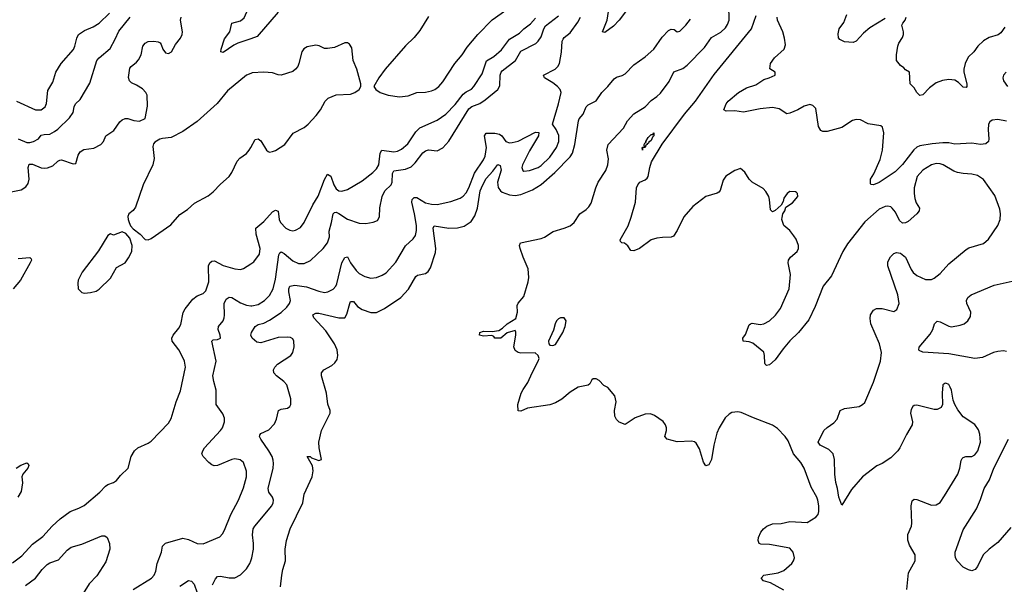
# Model space of a CAD drawing. Header units: inches. Extents: x 1550315 to 1685896, y 510706 to 640504.
# Tile 445 of 452: x 1658401 to 1665215, y 613287 to 617193. Entities that reach past the tile are written whole.
import ezdxf

# ---------------------------------------------------------------- set-up
doc = ezdxf.new("R2010")
doc.units = ezdxf.units.IN
doc.header["$MEASUREMENT"] = 0
doc.layers.add('B6651', color=7, linetype='Continuous')
doc.layers.add('B6661', color=7, linetype='Continuous')

msp = doc.modelspace()

# ---------------------------------------------------------------- linework, layer by layer
at = {"layer": 'B6651', "color": 5}
for points, elevation in [([(1660000, 617061.6), (1659909.4, 617030.6), (1659882.6, 617017.4), (1659810, 616966.2), (1659793.2, 616970), (1659795, 616990), (1659819, 617061), (1659854.2, 617110), (1659870, 617168.5), (1659930, 617186), (1659953.5, 617206.5), (1659992, 617290), (1660000, 617316.8)], 680), ([(1658377.6, 616630), (1658510.8, 616569.2), (1658549.8, 616570.2), (1658576.3, 616590), (1658586.2, 616613.8), (1658596.6, 616703.4), (1658630, 616762), (1658651.9, 616830), (1658687.2, 616890), (1658772.7, 616987.3), (1658783.4, 617010), (1658795.8, 617064.2), (1658808.5, 617090), (1658850, 617119.1), (1658910, 617143.2), (1658950, 617168.1), (1659021.8, 617238.2)], 760), ([(1658330, 616000.2), (1658410, 616015.5), (1658443.8, 616036.2), (1658459.9, 616060.1), (1658466.4, 616090), (1658459.9, 616170), (1658465.3, 616194.7), (1658490, 616194.4), (1658550, 616168.7), (1658574.1, 616165.9), (1658592.9, 616167.1), (1658630, 616182.4), (1658664.5, 616215.5), (1658678.7, 616221.3), (1658690, 616222.8), (1658770, 616196.9), (1658790, 616199.3), (1658804.7, 616255.3), (1658820, 616280), (1658845.6, 616294.4), (1658914.6, 616305.4), (1658962.7, 616330), (1658980.7, 616350), (1658997, 616390), (1659053.3, 616426.7), (1659092.6, 616487.4), (1659110, 616500.4), (1659130, 616508.5), (1659150, 616510.4), (1659190, 616495.5), (1659229.4, 616490.6), (1659269.4, 616510.6), (1659284.9, 616595.1), (1659282.6, 616670), (1659274.3, 616690), (1659250, 616714.7), (1659210, 616741.3), (1659175.2, 616755.2), (1659159.7, 616770), (1659153.9, 616793.9), (1659163.2, 616856.8), (1659171.3, 616870), (1659210, 616899.6), (1659223.9, 616916.1), (1659240.3, 616950), (1659253.3, 617010), (1659268.5, 617031.5), (1659290, 617043.2), (1659330, 617044.7), (1659359, 617039), (1659372.3, 617032.3), (1659380.8, 617020.8), (1659392, 616990), (1659410, 616963.1), (1659430, 616958.9), (1659451.1, 616970), (1659478.6, 617021.4), (1659513.8, 617066.2), (1659525.4, 617090), (1659527.1, 617110), (1659514.2, 617190), (1659518.5, 617210)], 720), ([(1658390, 616368.8), (1658450, 616343.7), (1658470, 616343.2), (1658497, 616350), (1658531.2, 616368.8), (1658550, 616393.4), (1658570, 616398.9), (1658610, 616400.3), (1658640.9, 616419.1), (1658664.9, 616435.1), (1658746, 616514), (1658769.7, 616550), (1658777.2, 616590), (1658786.6, 616610), (1658818.9, 616641.1), (1658886.3, 616753.7), (1658934.2, 616910), (1658950.5, 616929.5), (1659026, 616994), (1659062.5, 617057.5), (1659087.2, 617112.8), (1659165.3, 617210)], 740), ([(1660000, 616821.2), (1659970, 616809.8), (1659838.1, 616701.9), (1659767.7, 616612.3), (1659630, 616487.9), (1659530, 616420.3), (1659450, 616377.2), (1659388.2, 616371.8), (1659370, 616366), (1659335.3, 616344.7), (1659326.6, 616333.4), (1659323.2, 616316.8), (1659331.7, 616231.7), (1659321.7, 616190), (1659254.4, 616050), (1659203, 615897), (1659186.1, 615873.9), (1659156.3, 615850), (1659149, 615831), (1659150.3, 615810), (1659157.6, 615790), (1659167.9, 615767.9), (1659187.1, 615747.1), (1659235.5, 615710), (1659270, 615672.4), (1659290, 615670.3), (1659310, 615679), (1659446.2, 615773.9), (1659510, 615845.5), (1659561.1, 615878.9), (1659610, 615922.8), (1659705.3, 615974.7), (1659738.9, 616001.1), (1659790, 616054.9), (1659851, 616109), (1659870, 616136.3), (1659905.6, 616214.4), (1659924.4, 616235.6), (1659970, 616267.3), (1659989.8, 616290), (1660000, 616308.7)], 720), ([(1658390, 615541.1), (1658470, 615547.7), (1658479.2, 615539.2), (1658481.3, 615530), (1658473, 615510), (1658406.8, 615390), (1658355, 615330)], 680), ([(1658350, 613435.8), (1658415.3, 613484.7), (1658490, 613565.7), (1658561.9, 613618.1), (1658625.4, 613690), (1658681.1, 613738.9), (1658750, 613790.3), (1658810, 613812.9), (1658847, 613833), (1658955.7, 613924.3), (1658993.9, 613966.1), (1659010, 613977.1), (1659049.7, 613990.3), (1659070, 614005.5), (1659099.5, 614040.5), (1659151.5, 614090), (1659171.6, 614170), (1659194.5, 614210), (1659217.2, 614230), (1659290, 614262.4), (1659310, 614277.1), (1659430, 614401.6), (1659450, 614434.8), (1659484.4, 614550), (1659514, 614626), (1659548.9, 614790), (1659540.3, 614830), (1659525.6, 614865.6), (1659501.2, 614910), (1659455, 614970), (1659454.2, 614990), (1659463.1, 615010), (1659501.9, 615058.1), (1659516.3, 615083.7), (1659532.2, 615167.8), (1659546.6, 615193.4), (1659599.8, 615260.2), (1659630, 615282), (1659670, 615299.5), (1659690, 615318.4), (1659710, 615378.8), (1659707.8, 615490), (1659715.8, 615510), (1659730, 615521.5), (1659750, 615525.2), (1659810, 615492.8), (1659890, 615470.2), (1659930, 615464.6), (1659950, 615471.8), (1660000, 615504.5)], 680), ([(1659186.6, 613250), (1659313, 613330), (1659330.9, 613350), (1659342, 613378), (1659352.7, 613430), (1659381.1, 613510), (1659388.9, 613551.1), (1659408.8, 613571.2), (1659530, 613606.7), (1659570, 613596.1), (1659630, 613568.3), (1659670, 613566.7), (1659785.3, 613614.7), (1659805, 613635), (1659819.1, 613660.9), (1659862.9, 613770), (1659915.5, 613870), (1659950, 613954), (1659971.1, 614031.1), (1659971, 614070), (1659949.7, 614129.7), (1659927, 614147), (1659890, 614154.3), (1659870, 614151.1), (1659770, 614108.7), (1659746.8, 614106.8), (1659730, 614112.6), (1659710, 614129.6), (1659669.5, 614170), (1659661.6, 614190), (1659667.6, 614210), (1659680.7, 614230), (1659790.9, 614350), (1659804.2, 614370), (1659818.5, 614410), (1659817.2, 614437.2), (1659806.7, 614466.7), (1659760.7, 614530), (1659760.5, 614630), (1659743.5, 614690), (1659738, 614730), (1659761, 614830), (1659729.6, 614970), (1659740.7, 614979.3), (1659770, 614981.6), (1659789.3, 614990.7), (1659787.6, 615010), (1659773.8, 615050), (1659776.1, 615070), (1659807.9, 615110), (1659815.7, 615130), (1659819, 615150), (1659816.3, 615230), (1659830, 615260.3), (1659850, 615274.6), (1659870, 615272.2), (1659930, 615233.5), (1659970, 615218), (1660000, 615213.5)], 660), ([(1658376, 614090), (1658408.8, 614111.2), (1658450, 614127.3), (1658459.9, 614119.9), (1658463, 614110), (1658458, 614090), (1658423, 614050), (1658414.4, 614030), (1658420.3, 613990), (1658410.3, 613930), (1658388.5, 613890)], 680), ([(1658440.2, 613279.8), (1658510.9, 613330), (1658556.2, 613390), (1658590, 613422.9), (1658610, 613435), (1658670, 613456.5), (1658730, 613523.6), (1658756.6, 613543.4), (1658830, 613564.9), (1658970, 613622), (1658990, 613622.4), (1659005.5, 613610), (1659021.3, 613570), (1659023.6, 613530), (1658996.7, 613443.3), (1658935.2, 613344.8), (1658881.5, 613290), (1658792.8, 613150)], 660), ([(1659735.6, 613284.4), (1659755.2, 613324.8), (1659770, 613340.3), (1659790, 613343.9), (1659850, 613331.9), (1659890, 613331.1), (1659930, 613352.6), (1659970, 613394), (1659993.4, 613430), (1660000, 613448.5)], 640), ([(1659510, 613274), (1659570, 613312.7), (1659590, 613308), (1659608.9, 613288.9), (1659628.9, 613228.9)], 640)]:
    msp.add_lwpolyline(points, dxfattribs=dict(at, elevation=elevation))
at = {"layer": 'B6651', "color": 5, "elevation": 720}
msp.add_lwpolyline([(1659110, 615725.6), (1659050, 615702.9), (1659030, 615711.2), (1659010, 615700.9), (1658945.3, 615594.7), (1658833, 615447), (1658806, 615390), (1658802, 615370), (1658805.5, 615330), (1658830, 615304.9), (1658850, 615300.5), (1658890, 615304.9), (1658930, 615314.9), (1658950, 615328.2), (1659030, 615404.4), (1659070, 615477.6), (1659130, 615511.8), (1659154.3, 615545.7), (1659176.4, 615590), (1659179.2, 615630), (1659162.2, 615682.2), (1659135, 615715)], close=True, dxfattribs=at)
at = {"layer": 'B6661', "color": 5}
for points, elevation in [([(1661230, 617214.2), (1661170, 617118.9), (1661130.7, 617069.3), (1661070, 617013.1), (1660930, 616851.6), (1660885.5, 616790), (1660851, 616730), (1660864.7, 616710), (1660896, 616690), (1660950.3, 616670.3), (1661030, 616658.5), (1661090, 616666.2), (1661150, 616690.2), (1661210, 616691.8), (1661250, 616699.8), (1661273.5, 616710), (1661301.6, 616730), (1661330, 616762.9), (1661412.6, 616890), (1661462.6, 616950), (1661496.9, 617003.1), (1661570.7, 617090), (1661670, 617192.4), (1661850, 617319.5)], 720), ([(1660190, 617245.9), (1660043.6, 617076.5), (1660000, 617061.6)], 680), ([(1663690, 613247.1), (1663597.4, 613297.4), (1663549.2, 613310), (1663533.2, 613330), (1663549.7, 613350.3), (1663650, 613366.5), (1663690, 613381.7), (1663743.6, 613430), (1663756.9, 613450), (1663762.4, 613470), (1663754.7, 613510), (1663730, 613536.4), (1663590, 613561.7), (1663530, 613563.7), (1663519, 613570), (1663512, 613590), (1663514, 613610), (1663530, 613647.3), (1663547.8, 613670), (1663572.3, 613690), (1663610, 613705.3), (1663670, 613708.5), (1663730, 613722), (1663850, 613715.5), (1663910, 613750.5), (1663925.6, 613770), (1663932.2, 613790), (1663931.9, 613830), (1663925.4, 613870), (1663918.3, 613890), (1663878.6, 613958.6), (1663828.8, 614090), (1663806, 614130), (1663755.9, 614190), (1663718.5, 614278.5), (1663698.7, 614310), (1663645.6, 614365.6), (1663610, 614388.9), (1663478.2, 614438.2), (1663394.9, 614474.9), (1663370, 614480.3), (1663330, 614475.1), (1663310, 614464.7), (1663282.1, 614437.9), (1663240.7, 614370), (1663226.4, 614333.6), (1663204.4, 614250), (1663189, 614150), (1663170, 614114), (1663150, 614106), (1663132.1, 614132.1), (1663105.2, 614225.2), (1663082.5, 614262.5), (1663070, 614272.6), (1663050, 614277.2), (1662950, 614273.7), (1662881.2, 614290), (1662866, 614310), (1662877.2, 614350), (1662877.2, 614370), (1662869.2, 614390), (1662853.6, 614413.6), (1662794.3, 614454.3), (1662765.8, 614465.8), (1662730, 614464.2), (1662660.3, 614439.7), (1662590, 614393.2), (1662549.1, 614409.1), (1662530, 614428), (1662519.3, 614450), (1662517.6, 614490), (1662529.3, 614550), (1662519, 614590), (1662470, 614649), (1662443.2, 614663.2), (1662410, 614698), (1662390, 614708), (1662370, 614708), (1662359.6, 614700.4), (1662345.4, 614674.6), (1662334.4, 614665.6), (1662264.7, 614650), (1662210, 614615.1), (1662153.3, 614566.7), (1662110, 614541.6), (1662070, 614529.6), (1661915.5, 614504.5), (1661870, 614484), (1661850, 614488), (1661849.3, 614530), (1661871.8, 614610), (1661884.2, 614635.8), (1661917.1, 614682.9), (1661946.6, 614750), (1661989.2, 614830), (1661995.3, 614850), (1661988.9, 614868.9), (1661968.4, 614888.4), (1661870, 614885.2), (1661849.5, 614889.5), (1661830, 614904), (1661820.9, 614930), (1661834, 615010), (1661834.5, 615034.5), (1661830, 615042), (1661773.7, 615026.3), (1661730, 614989.2), (1661690, 614989), (1661682, 615002), (1661669, 615009), (1661610, 615004.5), (1661584, 615010), (1661586, 615030), (1661610, 615038.4), (1661670, 615034.8), (1661717.5, 615042.5), (1661742, 615058), (1661775.1, 615090), (1661833.3, 615126.7), (1661845.6, 615170), (1661843.9, 615216.1), (1661850, 615230.8), (1661890, 615278), (1661920.7, 615379.3), (1661925.1, 615410), (1661918.7, 615470), (1661884.7, 615550), (1661865.1, 615610), (1661860.7, 615630), (1661867.3, 615650), (1662010, 615678.8), (1662032.1, 615687.9), (1662092.7, 615727.3), (1662170, 615750.3), (1662210, 615767.4), (1662238.7, 615790), (1662276.2, 615850), (1662320.5, 615879.5), (1662340.7, 615899.3), (1662356, 615924), (1662388.3, 616030), (1662405, 616070), (1662456.2, 616150), (1662471.5, 616188.5), (1662475.4, 616230), (1662464.1, 616290), (1662472.7, 616330), (1662578.4, 616441.6), (1662606.9, 616493.1), (1662650, 616541.5), (1662729, 616591), (1662770, 616634.5), (1662810, 616661), (1662835.2, 616684.8), (1662894.9, 616765.1), (1662928, 616832), (1662990, 616855.3), (1663021.2, 616878.8), (1663139, 617001), (1663188.5, 617070), (1663253, 617107), (1663284.3, 617135.7), (1663300.1, 617160.1), (1663310.9, 617190), (1663307.4, 617292.6)], 580), ([(1662593.6, 617246.4), (1662550, 617190.7), (1662510, 617149.1), (1662450, 617105.1), (1662434, 617110), (1662465.6, 617190), (1662476.8, 617250)], 620), ([(1660000, 615213.5), (1660007.6, 615212.4), (1660050, 615223.2), (1660094.7, 615250), (1660130, 615284.2), (1660155, 615330), (1660170, 615397.3), (1660193.2, 615566.8), (1660200.2, 615579.8), (1660210, 615586.5), (1660230, 615576.5), (1660290, 615524.7), (1660330, 615506.7), (1660370, 615506.9), (1660412.6, 615527.4), (1660501.1, 615610), (1660530.5, 615649.5), (1660545.3, 615690), (1660542.3, 615730), (1660559.6, 615790), (1660569.4, 615850.6), (1660580.4, 615859.6), (1660590, 615862.2), (1660610, 615851.6), (1660670, 615812), (1660750, 615784.9), (1660796.1, 615783.9), (1660847.3, 615792.7), (1660875.9, 615804.1), (1660891.7, 615828.3), (1660892.2, 615892.2), (1660908.5, 615970), (1660928.2, 616010), (1660971.4, 616050), (1660979, 616070), (1660981.7, 616130), (1660990, 616147.6), (1661070, 616159.8), (1661110, 616176), (1661137.7, 616202.3), (1661190, 616271.2), (1661210, 616286.9), (1661230, 616292.9), (1661290, 616286), (1661330, 616307), (1661370, 616352.4), (1661510, 616575.9), (1661530, 616591.8), (1661585.8, 616614.2), (1661622.4, 616637.6), (1661709.7, 616710), (1661724.5, 616735.5), (1661725.3, 616810), (1661731.8, 616830), (1661740.2, 616839.8), (1661832.4, 616910), (1661870, 616976.5), (1661971.8, 617028.2), (1661990, 617043.6), (1662010, 617073.7), (1662027.7, 617130), (1662040.6, 617150), (1662130, 617219.3)], 660), ([(1660000, 613448.5), (1660007.6, 613470), (1660018.8, 613530), (1660019.8, 613570), (1660010.8, 613630), (1660016.8, 613670), (1660028.5, 613690), (1660146.4, 613830), (1660154.4, 613850), (1660156.1, 613870), (1660150.9, 613890), (1660124.8, 613924.8), (1660120.3, 613950), (1660155.3, 614090), (1660158.2, 614121.8), (1660154.9, 614145.1), (1660147, 614170), (1660125.6, 614210), (1660068.7, 614290), (1660060.5, 614310), (1660062, 614318), (1660069.2, 614330), (1660124.9, 614355.1), (1660163.1, 614396.9), (1660177.7, 614430), (1660191.5, 614488.5), (1660210, 614499.3), (1660254.7, 614505.2), (1660270, 614517.3), (1660276.3, 614530), (1660278.3, 614570), (1660250, 614666), (1660229.7, 614690), (1660176.9, 614730), (1660160.4, 614750), (1660157.4, 614770), (1660166, 614790), (1660186, 614810), (1660277, 614870), (1660291.8, 614890), (1660300.7, 614930), (1660298.4, 614970), (1660290, 614985.2), (1660274.2, 614994.2), (1660256.8, 614996.8), (1660190, 614994.6), (1660070, 614958.6), (1660042.8, 614962.8), (1660009.7, 614990), (1660001, 615010), (1660004.8, 615030), (1660029.5, 615070.6), (1660050, 615083.2), (1660090, 615094), (1660130, 615113.6), (1660210, 615166.5), (1660250, 615204.2), (1660268.2, 615230), (1660274.1, 615250), (1660262.3, 615310), (1660262.5, 615330), (1660270, 615350.2), (1660304.3, 615355.7), (1660384.8, 615344.8), (1660470, 615314.9), (1660510, 615306.3), (1660533.2, 615310), (1660570, 615328.8), (1660589.7, 615350), (1660595.3, 615364.7), (1660629.1, 615510), (1660650, 615548.4), (1660670, 615553), (1660691, 615510), (1660730, 615458.5), (1660750, 615436.1), (1660790, 615415.5), (1660830, 615405.5), (1660870, 615409), (1660910, 615424.9), (1660937.1, 615442.9), (1661003.4, 615516.6), (1661070, 615628.9), (1661124.1, 615675.9), (1661139.2, 615700.8), (1661146, 615734), (1661146.5, 615770), (1661133.7, 615850), (1661114.3, 615930), (1661116.8, 615950), (1661130, 615962.4), (1661150, 615962.9), (1661210, 615926.9), (1661250, 615916.6), (1661290, 615915.3), (1661385.3, 615934.7), (1661450, 615959.1), (1661470, 615972.8), (1661490, 615995.6), (1661510, 616028.9), (1661549, 616131), (1661610, 616223.2), (1661622, 616250), (1661630.8, 616310), (1661617, 616390), (1661630, 616408.2), (1661690, 616407.2), (1661721.5, 616401.5), (1661737.6, 616390), (1661764.6, 616350), (1661790, 616342.2), (1661810, 616342.7), (1661850, 616353.2), (1661970, 616414.9), (1661992.8, 616412.8), (1661992.2, 616390), (1661930, 616286.6), (1661881.2, 616190), (1661876.5, 616170), (1661882.4, 616150), (1661890, 616145.2), (1661930, 616149.3), (1661987.8, 616170), (1662010, 616184), (1662070, 616241.3), (1662116.6, 616310), (1662131.2, 616350), (1662131.5, 616391.5), (1662114.2, 616434.2), (1662089, 616470), (1662129.8, 616610), (1662147.4, 616690), (1662140.4, 616710), (1662122.7, 616730), (1662090, 616756.8), (1662033.3, 616790), (1662024.7, 616810), (1662106, 616850), (1662126, 616870), (1662135.8, 616890), (1662151.2, 616968.8), (1662155.9, 617044.1), (1662160.9, 617059.1), (1662168.5, 617070), (1662210, 617103.2), (1662264, 617176), (1662282, 617210)], 640), ([(1660000, 615504.5), (1660021.5, 615518.5), (1660059.2, 615570), (1660065.8, 615610), (1660037.7, 615710), (1660034.5, 615750), (1660090, 615796.9), (1660150, 615862.8), (1660170, 615876.5), (1660188.7, 615868.7), (1660196.5, 615810), (1660205.2, 615790), (1660243.1, 615750), (1660270, 615736.1), (1660290, 615732.9), (1660310, 615736), (1660343.7, 615756.3), (1660369.8, 615790.2), (1660430, 615913), (1660467.3, 615972.7), (1660510, 616088.2), (1660530, 616125.3), (1660553.4, 616110), (1660575.2, 616050), (1660590, 616023.1), (1660610, 616009.2), (1660630, 616006), (1660670, 616018), (1660770, 616078.5), (1660845.2, 616134.8), (1660870, 616160.3), (1660885.7, 616190), (1660895.9, 616270), (1660907.7, 616290), (1660990, 616279.2), (1661015.9, 616284.1), (1661043.4, 616296.6), (1661086.4, 616333.6), (1661143.1, 616416.9), (1661170, 616443.9), (1661290, 616497), (1661350, 616539.5), (1661414.4, 616605.6), (1661470, 616678.7), (1661490, 616694.7), (1661526.7, 616713.3), (1661544.2, 616730), (1661601, 616819), (1661631.4, 616908.6), (1661681.2, 616938.8), (1661736.3, 616983.7), (1661790, 617058.4), (1661860.6, 617099.4), (1661890.6, 617130), (1661935.3, 617164.7), (1661970, 617204.7)], 680), ([(1660206.3, 613270), (1660215.1, 613350), (1660221.6, 613390), (1660239.5, 613450), (1660238, 613530), (1660248, 613590), (1660273, 613670), (1660359.6, 613850), (1660369.7, 613910), (1660425.7, 614030), (1660431.2, 614071.2), (1660426.9, 614106.9), (1660389.4, 614170), (1660410, 614170.3), (1660421.1, 614161.1), (1660470, 614143.8), (1660489.2, 614150.8), (1660472.4, 614230), (1660471.3, 614270), (1660489.8, 614350.2), (1660549.3, 614470), (1660549.3, 614490), (1660533.8, 614533.8), (1660524.4, 614610), (1660489.8, 614730), (1660488.3, 614750), (1660505.1, 614770), (1660559.9, 614800.1), (1660581.6, 614818.4), (1660597, 614843), (1660602.4, 614870), (1660597.6, 614910), (1660580.2, 614950), (1660520.5, 615040.5), (1660437.2, 615130), (1660428.7, 615151.3), (1660450, 615162.8), (1660470, 615162.4), (1660609.8, 615130.2), (1660649.8, 615130.2), (1660664.7, 615155.3), (1660684.4, 615230), (1660690, 615242.4), (1660696.9, 615243.1), (1660710, 615243.1), (1660738.4, 615210), (1660770, 615187.2), (1660830, 615167.4), (1660870, 615167.8), (1660925.5, 615194.5), (1661039.1, 615270), (1661091.8, 615328.2), (1661142.5, 615417.5), (1661154.9, 615425.1), (1661210, 615436.5), (1661228, 615452), (1661244.7, 615475.3), (1661277.8, 615582.2), (1661281.7, 615610), (1661262, 615750), (1661270, 615768), (1661370, 615751.6), (1661430, 615754.2), (1661475.7, 615764.3), (1661524.1, 615795.9), (1661550, 615835.3), (1661568.3, 615890), (1661588.4, 616010), (1661604.9, 616050), (1661630, 616095.5), (1661675.5, 616144.5), (1661710, 616192), (1661725.1, 616185.1), (1661731.9, 616151.9), (1661708.5, 616070), (1661711.8, 616031.8), (1661728.2, 616010), (1661740.9, 616000.9), (1661790, 615980.6), (1661830, 615977.8), (1661870, 615984.2), (1661950, 616015.5), (1662010, 616053.6), (1662105.2, 616134.8), (1662210, 616243.6), (1662225.4, 616270), (1662242.7, 616330), (1662267.7, 616492.3), (1662273.5, 616506.5), (1662300.2, 616539.8), (1662320.3, 616590), (1662336.1, 616603.9), (1662390, 616632.6), (1662429.9, 616690.1), (1662471.6, 616730), (1662515, 616785), (1662530, 616794.6), (1662570, 616806.8), (1662590, 616819.7), (1662650, 616880.2), (1662730, 616936.2), (1662790, 616988.4), (1662847, 617073), (1662890, 617119), (1662910, 617127.3), (1662930, 617124.2), (1662950, 617108.2), (1662970, 617113.7), (1663010, 617155.5), (1663042.8, 617197.2)], 620), ([(1664540.9, 613250), (1664552.8, 613367.2), (1664598.7, 613450), (1664598, 613490), (1664558.8, 613558.8), (1664546.7, 613593.3), (1664548.4, 613631.6), (1664572.2, 613690), (1664574.7, 613710), (1664569.7, 613830.3), (1664576.2, 613863.8), (1664590, 613874.9), (1664610, 613873.7), (1664710, 613834), (1664743.1, 613836.9), (1664770, 613854), (1664802, 613898), (1664892.5, 614050), (1664906.5, 614090), (1664915.8, 614144.2), (1664922.8, 614157.2), (1664930, 614165.3), (1664948.8, 614171.2), (1664990, 614171.6), (1665010, 614181.7), (1665032.1, 614210), (1665049.7, 614270), (1665045.5, 614325.5), (1665035.2, 614355.2), (1665011.6, 614391.6), (1664930, 614446.6), (1664894.2, 614494.2), (1664872.7, 614530), (1664860.7, 614560.7), (1664849.2, 614630), (1664841.2, 614650), (1664830, 614668.7), (1664810, 614679), (1664803.5, 614676.5), (1664790, 614666), (1664784.4, 614610), (1664788.2, 614531.8), (1664778.8, 614510), (1664750, 614496.9), (1664730, 614495.8), (1664610, 614527.3), (1664590, 614523.7), (1664582.6, 614517.4), (1664570, 614495.3), (1664566.7, 614470), (1664580.5, 614410), (1664578, 614390), (1664537.2, 614322.8), (1664493, 614230), (1664479.1, 614210), (1664430, 614160.9), (1664370, 614123.7), (1664332.8, 614107.2), (1664233.4, 614030), (1664158.2, 613941.8), (1664090, 613834), (1664070, 613888.7), (1664061.6, 613950), (1664048.9, 613991.1), (1664041.8, 614050), (1664039.7, 614150), (1664029.7, 614189.8), (1663999.8, 614219.8), (1663941.2, 614250), (1663926, 614270), (1663965.2, 614350), (1663987.9, 614372.1), (1664036.1, 614403.9), (1664058, 614430), (1664079, 614490), (1664110, 614503), (1664210, 614517), (1664234.5, 614530), (1664250, 614545.5), (1664310, 614685.5), (1664359, 614830), (1664366, 614890), (1664351.6, 614950), (1664292, 615090), (1664286, 615126), (1664289.4, 615150.6), (1664310, 615183.6), (1664330, 615195.2), (1664370, 615195.6), (1664450, 615174.9), (1664471, 615189), (1664486.3, 615230), (1664479.2, 615290), (1664408.4, 615490), (1664410, 615517.1), (1664426.9, 615553.1), (1664450, 615574.7), (1664470, 615582.4), (1664497.3, 615577.3), (1664530.1, 615550.1), (1664570, 615464.4), (1664584.7, 615444.7), (1664610, 615423.2), (1664670, 615396), (1664710, 615396.5), (1664730, 615405.7), (1664770, 615436.5), (1664830, 615503.2), (1664950, 615603.6), (1664970, 615614.9), (1665070, 615644.7), (1665104.7, 615675.3), (1665169.8, 615770), (1665186.2, 615810), (1665188.5, 615850), (1665183.1, 615883.1), (1665150, 615975.8), (1665070, 616088.3), (1665030, 616114.8), (1664990, 616124.8), (1664930, 616129), (1664890, 616136.8), (1664866.2, 616146.2), (1664791.6, 616190), (1664770, 616196.5), (1664742.6, 616197.4), (1664710, 616189.7), (1664650, 616151.1), (1664612.8, 616107.2), (1664591.8, 616030), (1664590.1, 615990), (1664595.7, 615955.7), (1664605.8, 615925.8), (1664627.2, 615890), (1664624.6, 615870), (1664610.3, 615850), (1664550, 615796.9), (1664530, 615786.6), (1664510, 615785.6), (1664490, 615803.7), (1664461.7, 615861.7), (1664438.7, 615890), (1664430, 615897.4), (1664410, 615902.6), (1664390, 615899.7), (1664350, 615881.7), (1664250, 615794.5), (1664130, 615642.3), (1664096.3, 615590), (1664018.6, 615421.4), (1663960.6, 615350), (1663905.4, 615210), (1663862.9, 615117.1), (1663790, 615028.2), (1663729.5, 614970.6), (1663683.9, 614916.1), (1663630, 614840.5), (1663590, 614805.1), (1663570, 614801.2), (1663559, 614810), (1663557.2, 614817.2), (1663556, 614870), (1663550, 614894), (1663474.7, 614954.7), (1663450, 614963.6), (1663408, 614970), (1663406, 614990), (1663424.7, 615015.2), (1663450, 615081), (1663459, 615090), (1663470, 615094), (1663524.8, 615084.8), (1663550, 615089), (1663590, 615110.2), (1663630.5, 615149.5), (1663665.6, 615194.4), (1663725, 615330), (1663735.3, 615430), (1663718.7, 615510), (1663722, 615530), (1663736, 615550), (1663782, 615590), (1663789.5, 615610), (1663789.5, 615630), (1663774, 615674), (1663758.9, 615698.9), (1663730, 615734), (1663689.3, 615769.3), (1663676, 615810), (1663676.5, 615823.5), (1663682, 615850), (1663695.3, 615870), (1663704, 615896), (1663750, 615926), (1663785.2, 615970), (1663784, 615990), (1663776.6, 615996.6), (1663770, 616001.2), (1663730, 616004), (1663711.3, 615990), (1663690, 615958), (1663685.4, 615934.6), (1663671.1, 615908.9), (1663630, 615874), (1663610, 615864), (1663597.2, 615877.2), (1663589.7, 615950), (1663584.2, 615970), (1663565.3, 616005.3), (1663545.3, 616025.3), (1663469.3, 616070), (1663449.4, 616090), (1663418.9, 616138.9), (1663390, 616164), (1663350, 616149.4), (1663288, 616110), (1663270, 616084), (1663248.2, 616011.8), (1663239, 616001), (1663226.6, 615993.4), (1663149.1, 615970.9), (1663058.2, 615901.8), (1662997.4, 615830), (1662950, 615734), (1662924.5, 615695.5), (1662910, 615689.3), (1662850, 615687.3), (1662810, 615680.7), (1662770, 615669.6), (1662690.7, 615610), (1662650, 615593.2), (1662630, 615595.3), (1662609.4, 615629.4), (1662586, 615646), (1662568, 615650), (1662559, 615659), (1662556, 615670), (1662612, 615768), (1662632.2, 615827.8), (1662661.7, 615930), (1662669.8, 616030), (1662678.5, 616050), (1662692, 616070), (1662730, 616085.3), (1662743.7, 616096.3), (1662750.6, 616109.4), (1662760.7, 616170), (1662773.1, 616210), (1662847.4, 616332.6), (1663001.4, 616538.6), (1663077.4, 616630), (1663206.7, 616813.3), (1663466.4, 617130), (1663498.4, 617221.6)], 560), ([(1665230, 616490.8), (1665170, 616502.6), (1665130, 616497), (1665114.4, 616485.6), (1665106, 616470), (1665102.6, 616430), (1665108.9, 616370), (1665104.9, 616350), (1665086.7, 616333.3), (1665051.2, 616328.8), (1664990, 616339.9), (1664871.8, 616331.8), (1664830, 616340.3), (1664790, 616341.8), (1664715.1, 616335.1), (1664630, 616319.9), (1664609.3, 616310.7), (1664587.7, 616292.3), (1664510, 616191.7), (1664460.4, 616139.6), (1664350, 616067.8), (1664309.5, 616049.5), (1664293.2, 616053.2), (1664290, 616058), (1664289.7, 616090), (1664312.7, 616127.3), (1664354.9, 616225.1), (1664371.6, 616290), (1664381, 616410), (1664372, 616450), (1664359.4, 616459.4), (1664272.7, 616472.7), (1664219.5, 616499.5), (1664190, 616503.1), (1664165.2, 616494.8), (1664090, 616448), (1663990, 616419.5), (1663958.6, 616418.6), (1663945.8, 616425.8), (1663930, 616455.3), (1663910, 616579), (1663890, 616599.5), (1663870, 616605.6), (1663830, 616594.7), (1663786.8, 616570), (1663730, 616546), (1663710, 616542.9), (1663656.3, 616576.3), (1663610, 616585.6), (1663524.4, 616575.6), (1663410, 616552.7), (1663350, 616563.7), (1663290, 616559.3), (1663274, 616570), (1663289.7, 616610), (1663304.2, 616630), (1663374.5, 616690), (1663430, 616722.3), (1663496.4, 616743.6), (1663550, 616779.1), (1663588, 616790), (1663628, 616810), (1663628, 616830), (1663593.2, 616853.2), (1663597, 616890), (1663625.1, 616930), (1663690.8, 616989.2), (1663701, 617019), (1663693.9, 617066.1), (1663681.1, 617110), (1663646, 617190), (1663642, 617210)], 540), ([(1664390, 617202.3), (1664283.5, 617136.5), (1664240, 617100), (1664190, 617043.7), (1664170, 617035.1), (1664110, 617040.9), (1664076.5, 617056.5), (1664066.8, 617066.8), (1664064.8, 617095.2), (1664072.3, 617130), (1664105.4, 617174.6), (1664126, 617230)], 520), ([(1665219.5, 617140.5), (1665190, 617102.4), (1665172.5, 617087.5), (1665110, 617069.8), (1665070, 617046.8), (1665031.5, 617010), (1665004.2, 616970), (1664965.6, 616934.4), (1664945.2, 616890), (1664934, 616850), (1664934.2, 616830), (1664954.9, 616750), (1664954.9, 616730), (1664950, 616723.7), (1664930, 616727), (1664898.3, 616758.3), (1664873.7, 616773.7), (1664830, 616780.3), (1664786.5, 616773.5), (1664743.3, 616756.6), (1664697.8, 616722.2), (1664650, 616672.7), (1664630, 616669.2), (1664609.4, 616689.4), (1664590, 616722), (1664564, 616750), (1664558, 616830), (1664530, 616846), (1664520.4, 616860.4), (1664496.4, 616876.4), (1664469.2, 616910), (1664469.4, 616949.4), (1664478, 617010), (1664484.2, 617030), (1664510.7, 617069.3), (1664516.8, 617090), (1664516.4, 617110), (1664505.3, 617154.7), (1664511.8, 617170), (1664529.8, 617190.2), (1664535.3, 617210)], 520), ([(1660000, 616308.7), (1660030, 616363.8), (1660050, 616368.7), (1660070, 616355.8), (1660108.8, 616290), (1660121.4, 616281.4), (1660130, 616277.4), (1660150, 616280.2), (1660170, 616289.3), (1660235.5, 616330), (1660292.2, 616407.8), (1660370, 616446.2), (1660397.6, 616470), (1660452.1, 616530), (1660482, 616570), (1660513.7, 616630), (1660536.3, 616650), (1660590, 616674.4), (1660690, 616678.7), (1660721.2, 616690), (1660749.3, 616710), (1660762.7, 616730), (1660762.7, 616750), (1660733.7, 616850), (1660709.7, 616910), (1660698.3, 616998.3), (1660683.9, 617023.9), (1660670, 617034), (1660650, 617033.3), (1660578.6, 617001.4), (1660530, 616993.3), (1660510, 616994), (1660473.4, 617013.4), (1660450, 617017.4), (1660390, 617005.6), (1660367.4, 616992.6), (1660352.7, 616970), (1660333.4, 616890), (1660325.7, 616870), (1660310, 616851.5), (1660290, 616835.4), (1660210, 616809.6), (1660190, 616811.5), (1660150, 616826), (1660090.9, 616830.9), (1660010, 616825.1), (1660000, 616821.2)], 720), ([(1665228, 616830), (1665210.5, 616810), (1665204.4, 616790), (1665210.4, 616770), (1665237.6, 616730)], 540), ([(1665230, 614898), (1665210, 614902), (1665170, 614898.2), (1665140.7, 614890), (1665064, 614856), (1665010.2, 614849.8), (1664830, 614881.6), (1664650, 614894), (1664625.6, 614905.6), (1664622.7, 614910), (1664626.8, 614926.8), (1664702.5, 615017.5), (1664719.7, 615050), (1664731.3, 615088.7), (1664750, 615107.7), (1664770, 615102.4), (1664830, 615072.2), (1664850, 615069.1), (1664910, 615079), (1664936.2, 615090), (1664962.4, 615110), (1664981.3, 615138.7), (1664984, 615170), (1664956.3, 615230), (1664953.3, 615250), (1664963.6, 615270), (1664984.5, 615290), (1665143.7, 615356.3), (1665270, 615384)], 540), ([(1665260.6, 613679.4), (1665170, 613575.1), (1665110, 613529.5), (1665068.9, 613491.1), (1665030.5, 613410), (1665014, 613390), (1664990, 613380.9), (1664966.5, 613386.5), (1664930, 613405.2), (1664889.6, 613449.6), (1664878, 613470), (1664874, 613490), (1664874, 613510), (1664930, 613663), (1665021.5, 613810), (1665050, 613874), (1665074.7, 613950), (1665111.4, 614008.6), (1665142.3, 614090), (1665244.2, 614290)], 540)]:
    msp.add_lwpolyline(points, dxfattribs=dict(at, elevation=elevation))
for points, elevation in [([(1662750, 616335.1), (1662744, 616336), (1662742.8, 616330), (1662734.3, 616325.7), (1662730, 616309.7), (1662710.6, 616309.4), (1662710, 616289.7), (1662709.7, 616310), (1662728, 616312), (1662722, 616322), (1662723.6, 616330), (1662730, 616342.8), (1662736, 616344), (1662735.1, 616350), (1662750, 616378), (1662770, 616399.3), (1662782, 616398), (1662790.4, 616410.4), (1662790.2, 616390), (1662779.9, 616380.1), (1662770, 616357.6), (1662754.5, 616345.5)], 560), ([(1662142.8, 615130), (1662130, 615124.7), (1662116.5, 615110), (1662106.9, 615090), (1662096, 615044), (1662061, 614970), (1662062, 614950), (1662070, 614942), (1662090, 614938), (1662110, 614946.8), (1662160.5, 615030), (1662176.4, 615070), (1662182.4, 615110), (1662169.6, 615129.6)], 580)]:
    msp.add_lwpolyline(points, close=True, dxfattribs=dict(at, elevation=elevation))

doc.saveas('drawing.dxf')
